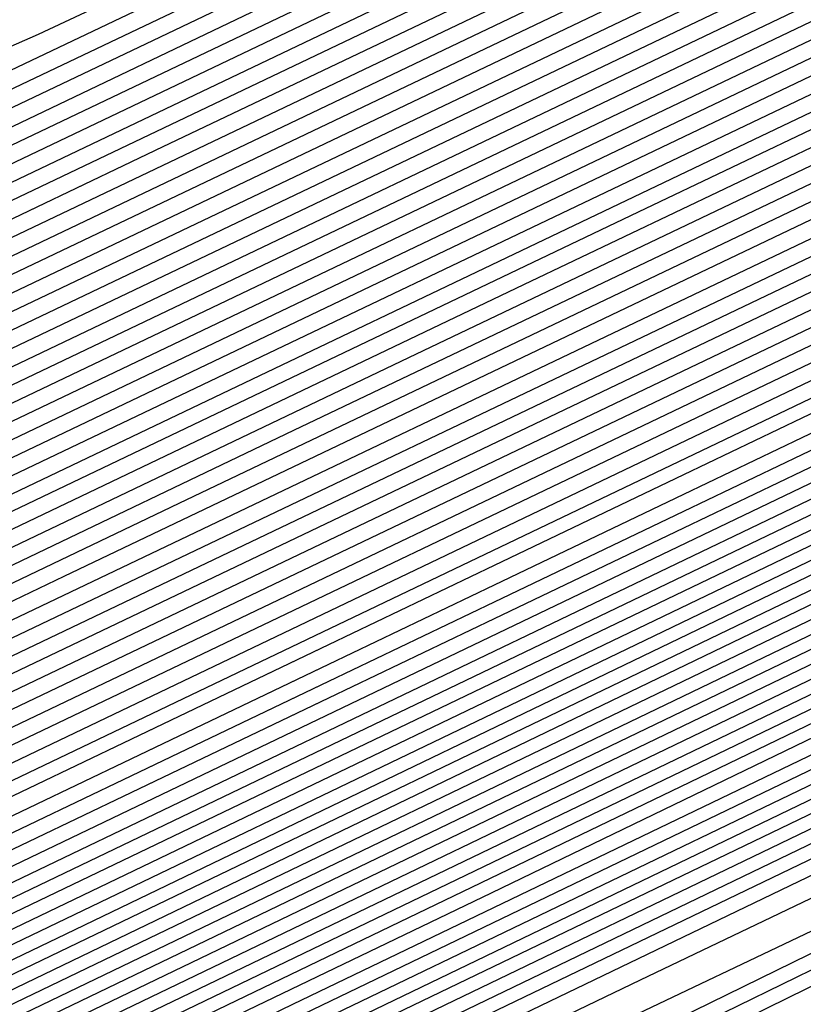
# Model space of a CAD drawing. Extents: x 3249832 to 3255657, y 13789405 to 13793316.
# Tile 334 of 656: x 3254710.202 to 3254711.021, y 13790585.898 to 13790586.928. Entities that reach past the tile are written whole.
import ezdxf

# ---------------------------------------------------------------- set-up
doc = ezdxf.new("R2010")
doc.units = 0
doc.header["$LTSCALE"] = 100
doc.header["$MEASUREMENT"] = 0
for name, color, linetype in [('GRATIO_CON', 10, 'CONTINUOUS'), ('GRATIO_ICON', 7, 'CONTINUOUS'), ('TARGETS_EAST', 7, 'CONTINUOUS')]:
    doc.layers.add(name, color=color, linetype=linetype)

# ---------------------------------------------------------------- blocks, each defined once
blk = doc.blocks.new('Gratio_032316_contours')
at = {"layer": 'GRATIO_CON', "color": 1, "linetype": 'Continuous', "flags": 128}
for points in [[(3254691.3894, 13790576.4969), (3254698.4029, 13790579.8606), (3254702.3349, 13790581.7322), (3254704.2518, 13790582.6337), (3254705.7818, 13790583.3603), (3254708.1433, 13790584.5061), (3254710.9167, 13790585.8617), (3254713.2724, 13790587.0166), (3254714.5887, 13790587.6627), (3254715.0738, 13790587.9014), (3254715.1436, 13790587.9366), (3254715.1446, 13790587.938), (3254715.1458, 13790587.9395), (3254715.1469, 13790587.941), (3254715.4628, 13790588.1013), (3254717.6703, 13790589.2159), (3254723.6614, 13790592.2395), (3254734.4339, 13790597.6758), (3254747.4094, 13790604.2245), (3254759.1152, 13790610.1344), (3254766.8692, 13790614.0544), (3254771.1515, 13790616.2343)], [(3254684.0695, 13790572.9958), (3254693.2324, 13790577.4007), (3254700.4401, 13790580.8601), (3254704.4638, 13790582.78), (3254706.3233, 13790583.658), (3254707.6001, 13790584.2647), (3254709.5014, 13790585.1872), (3254711.7343, 13790586.2788), (3254713.6314, 13790587.2092), (3254714.6921, 13790587.7304), (3254715.0837, 13790587.9238), (3254715.1405, 13790587.9531), (3254715.4499, 13790588.1105), (3254717.6114, 13790589.2021), (3254723.4777, 13790592.1629), (3254734.0285, 13790597.4873), (3254746.7515, 13790603.9086), (3254758.2615, 13790609.7198), (3254765.9399, 13790613.6018), (3254770.2339, 13790615.7876), (3254772.3576, 13790616.8983)], [(3254685.6645, 13790573.7793), (3254695.0754, 13790578.3044), (3254702.4773, 13790581.8597), (3254706.5928, 13790583.8279), (3254708.3947, 13790584.6823), (3254709.4185, 13790585.1691), (3254710.8594, 13790585.8683), (3254712.5517, 13790586.6956), (3254713.9896, 13790587.4009), (3254714.7937, 13790587.7962), (3254715.0908, 13790587.9432), (3254715.1341, 13790587.9658), (3254715.4369, 13790588.1198), (3254717.5524, 13790589.1883), (3254723.294, 13790592.0862), (3254733.6231, 13790597.2988), (3254746.0936, 13790603.5927), (3254757.4078, 13790609.3052), (3254765.0105, 13790613.1491), (3254769.3164, 13790615.3409), (3254771.4825, 13790616.4728)], [(3254687.2595, 13790574.5629), (3254696.9184, 13790579.2082), (3254704.5144, 13790582.8593), (3254708.7217, 13790584.8757), (3254710.4661, 13790585.7067), (3254711.2369, 13790586.0736), (3254712.2174, 13790586.5494), (3254713.3691, 13790587.1124), (3254714.3478, 13790587.5926), (3254714.8953, 13790587.862), (3254715.0978, 13790587.9625), (3254715.1276, 13790587.9785), (3254715.4239, 13790588.1292), (3254717.4935, 13790589.1745), (3254723.1104, 13790592.0095), (3254733.2176, 13790597.1102), (3254745.4357, 13790603.2768), (3254756.5541, 13790608.8906), (3254764.0812, 13790612.6965), (3254768.3988, 13790614.8943), (3254770.6075, 13790616.0472), (3254771.7108, 13790616.6657)], [(3254690.4495, 13790576.13), (3254700.6044, 13790581.0157), (3254708.5888, 13790584.8585), (3254712.9795, 13790586.9715), (3254714.609, 13790587.7553), (3254714.8736, 13790587.8824), (3254714.9335, 13790587.9115), (3254715.004, 13790587.9462), (3254715.0642, 13790587.9761), (3254715.0986, 13790587.9937), (3254715.112, 13790588.0013), (3254715.1148, 13790588.0038), (3254715.3979, 13790588.1479), (3254717.3756, 13790589.147), (3254722.743, 13790591.8562), (3254732.4068, 13790596.7332), (3254744.1198, 13790602.645), (3254754.8468, 13790608.0614), (3254762.2225, 13790611.7913), (3254766.5637, 13790614.0009), (3254768.8573, 13790615.1961), (3254770.0169, 13790615.8415), (3254770.6619, 13790616.237), (3254771.3382, 13790616.6417)], [(3254691.3246, 13790576.5671), (3254701.2561, 13790581.3455), (3254709.0349, 13790585.09), (3254713.3077, 13790587.1475), (3254714.8826, 13790587.9066), (3254715.1084, 13790588.0164), (3254715.3849, 13790588.1572), (3254717.3167, 13790589.1332), (3254722.5594, 13790591.7795), (3254732.0013, 13790596.5446), (3254743.4619, 13790602.3291), (3254753.9931, 13790607.6468), (3254761.2932, 13790611.3386), (3254765.6461, 13790613.5543), (3254767.9823, 13790614.7706), (3254769.17, 13790615.4294), (3254769.8305, 13790615.8319), (3254770.5233, 13790616.2441), (3254771.6468, 13790616.8582)], [(3254692.0922, 13790576.9523), (3254701.7295, 13790581.5891), (3254709.2424, 13790585.2057), (3254713.3647, 13790587.1907), (3254714.8842, 13790587.9231), (3254715.102, 13790588.0291), (3254715.3719, 13790588.1666), (3254717.2577, 13790589.1194), (3254722.3757, 13790591.7029), (3254731.5959, 13790596.3561), (3254742.804, 13790602.0133), (3254753.1394, 13790607.2322), (3254760.3638, 13790610.886), (3254764.7286, 13790613.1076), (3254767.1072, 13790614.345), (3254768.3231, 13790615.0173), (3254768.9992, 13790615.4268), (3254769.7083, 13790615.8466), (3254770.8588, 13790616.474), (3254772.2008, 13790617.2017)], [(3254683.086, 13790572.6396), (3254692.8597, 13790577.3375), (3254702.2029, 13790581.8327), (3254709.4499, 13790585.3213), (3254713.4218, 13790587.234), (3254714.8858, 13790587.9396), (3254715.0956, 13790588.0417), (3254715.359, 13790588.1759), (3254717.1988, 13790589.1056), (3254722.192, 13790591.6262), (3254731.1905, 13790596.1676), (3254742.1461, 13790601.6974), (3254752.2857, 13790606.8176), (3254759.4345, 13790610.4334), (3254763.811, 13790612.6609), (3254766.2321, 13790613.9195), (3254767.4761, 13790614.6052), (3254768.1678, 13790615.0216), (3254768.8934, 13790615.4491), (3254770.0708, 13790616.0899), (3254771.4446, 13790616.8335)], [(3254685.0376, 13790573.6106), (3254694.3948, 13790578.1075), (3254703.1496, 13790582.3192), (3254709.8648, 13790585.5517), (3254713.5359, 13790587.3196), (3254714.8889, 13790587.9721), (3254715.0828, 13790588.0668), (3254715.333, 13790588.1946), (3254717.0809, 13790589.0781), (3254721.8247, 13790591.4729), (3254730.3796, 13790595.7905), (3254740.8302, 13790601.0656), (3254750.5783, 13790605.9885), (3254757.5758, 13790609.5281), (3254761.9759, 13790611.7676), (3254764.482, 13790613.0684), (3254765.7823, 13790613.781), (3254766.5051, 13790614.2114), (3254767.2635, 13790614.6541), (3254768.4947, 13790615.3216), (3254769.9322, 13790616.0971), (3254771.1334, 13790616.7816)], [(3254686.0134, 13790574.0961), (3254695.1623, 13790578.4926), (3254703.623, 13790582.5627), (3254710.0723, 13790585.6672), (3254713.5929, 13790587.3627), (3254714.8905, 13790587.9885), (3254715.0765, 13790588.0794), (3254715.32, 13790588.2039), (3254717.022, 13790589.0643), (3254721.641, 13790591.3962), (3254729.9742, 13790595.602), (3254740.1723, 13790600.7497), (3254749.7246, 13790605.5739), (3254756.6465, 13790609.0755), (3254761.0584, 13790611.3209), (3254763.6069, 13790612.6429), (3254764.9354, 13790613.3689), (3254765.6738, 13790613.8062), (3254766.4486, 13790614.2565), (3254767.7067, 13790614.9375), (3254769.176, 13790615.729), (3254770.4045, 13790616.4267), (3254771.0551, 13790616.8757), (3254771.2495, 13790617.1191)], [(3254686.9892, 13790574.5817), (3254695.9299, 13790578.8778), (3254704.0964, 13790582.8062), (3254710.2798, 13790585.7827), (3254713.65, 13790587.4058), (3254714.8921, 13790588.0049), (3254715.0701, 13790588.092), (3254715.307, 13790588.2133), (3254716.963, 13790589.0505), (3254721.4573, 13790591.3195), (3254729.5688, 13790595.4135), (3254739.5144, 13790600.4338), (3254748.8709, 13790605.1593)], [(3254687.965, 13790575.0672), (3254696.6974, 13790579.2629), (3254704.5698, 13790583.0496), (3254710.4873, 13790585.8981), (3254713.707, 13790587.4489), (3254714.8937, 13790588.0213), (3254715.0637, 13790588.1046), (3254715.2941, 13790588.2226), (3254716.9041, 13790589.0367), (3254721.2737, 13790591.2429), (3254729.1633, 13790595.2249), (3254738.8565, 13790600.1179), (3254748.0172, 13790604.7447)], [(3254689.9166, 13790576.0383), (3254698.2325, 13790580.0332), (3254705.5166, 13790583.5369), (3254710.9023, 13790586.1303), (3254714.0382, 13790587.647), (3254716.632, 13790588.9334), (3254720.906, 13790591.0888), (3254728.3524, 13790594.8476), (3254737.5406, 13790599.4861), (3254746.3098, 13790603.9155)], [(3254690.8924, 13790576.5238), (3254699.0001, 13790580.4183), (3254705.9899, 13790583.7804), (3254711.1098, 13790586.2458), (3254714.0887, 13790587.6869), (3254716.581, 13790588.9235), (3254720.7224, 13790591.0121), (3254727.947, 13790594.6591), (3254736.8827, 13790599.1702), (3254745.4561, 13790603.5009)], [(3254691.8683, 13790577.0094), (3254699.7676, 13790580.8035), (3254706.4633, 13790584.0239), (3254711.3173, 13790586.3613), (3254714.1392, 13790587.7268), (3254716.5301, 13790588.9136), (3254720.5388, 13790590.9355), (3254727.5416, 13790594.4706), (3254736.2248, 13790598.8543), (3254744.6024, 13790603.0863), (3254751.0704, 13790606.3597)], [(3254684.5147, 13790573.5023), (3254692.8441, 13790577.4949), (3254700.5352, 13790581.1886), (3254706.9367, 13790584.2674), (3254711.5248, 13790586.4768), (3254714.1897, 13790587.7666), (3254716.4792, 13790588.9036), (3254720.3552, 13790590.8588), (3254727.1361, 13790594.2821), (3254735.5669, 13790598.5384), (3254743.7487, 13790602.6718), (3254750.1411, 13790605.9071)], [(3254686.5494, 13790574.5139), (3254694.7957, 13790578.466), (3254702.0703, 13790581.9589), (3254707.8835, 13790584.7544), (3254711.9397, 13790586.7079), (3254714.2907, 13790587.8464), (3254716.3774, 13790588.8837), (3254719.9879, 13790590.7055), (3254726.3253, 13790593.905), (3254734.251, 13790597.9066), (3254742.0413, 13790601.8426), (3254748.2824, 13790605.0018)], [(3254687.5668, 13790575.0197), (3254695.7715, 13790578.9516), (3254702.8378, 13790582.344), (3254708.3569, 13790584.9979), (3254712.1472, 13790586.8234), (3254714.3412, 13790587.8862), (3254716.3265, 13790588.8738), (3254719.8043, 13790590.6289), (3254725.9199, 13790593.7165), (3254733.5931, 13790597.5908), (3254741.1877, 13790601.428), (3254747.3531, 13790604.5492)], [(3254688.5842, 13790575.5255), (3254696.7473, 13790579.4371), (3254703.6054, 13790582.7292), (3254708.8303, 13790585.2414), (3254712.3547, 13790586.9389), (3254714.3917, 13790587.9261), (3254716.2755, 13790588.8639), (3254719.6207, 13790590.5522), (3254725.5145, 13790593.528), (3254732.9352, 13790597.2749), (3254740.334, 13790601.0134), (3254746.4237, 13790604.0966)], [(3254689.6015, 13790576.0313), (3254697.7231, 13790579.9226), (3254704.3729, 13790583.1143), (3254709.3036, 13790585.4849), (3254712.5622, 13790587.0544), (3254714.4422, 13790587.966), (3254716.2246, 13790588.8539), (3254719.4371, 13790590.4756), (3254725.1091, 13790593.3394), (3254732.2773, 13790596.959), (3254739.4803, 13790600.5988), (3254745.4944, 13790603.644)], [(3254691.6363, 13790577.0429), (3254699.6748, 13790580.8937), (3254705.908, 13790583.8846), (3254710.2504, 13790585.9718), (3254712.9771, 13790587.2855), (3254714.5432, 13790588.0457), (3254716.1228, 13790588.834), (3254719.0698, 13790590.3223), (3254724.2982, 13790592.9624), (3254730.9614, 13790596.3272), (3254737.7729, 13790599.7696), (3254743.6357, 13790602.7387), (3254748.2126, 13790605.0675)], [(3254692.6536, 13790577.5487), (3254700.6506, 13790581.3793), (3254706.6756, 13790584.2697), (3254710.7238, 13790586.2153), (3254713.1846, 13790587.401), (3254714.5937, 13790588.0856), (3254716.0719, 13790588.8241), (3254718.8862, 13790590.2456), (3254723.8928, 13790592.7739), (3254730.3035, 13790596.0113), (3254736.9192, 13790599.355), (3254742.7064, 13790602.2861), (3254747.295, 13790604.6208)], [(3254685.2107, 13790574.0117), (3254693.671, 13790578.0546), (3254701.6264, 13790581.8648), (3254707.4431, 13790584.6548), (3254711.1972, 13790586.4588), (3254713.3921, 13790587.5165), (3254714.6442, 13790588.1255), (3254716.0209, 13790588.8142), (3254718.7026, 13790590.169), (3254723.4874, 13790592.5853), (3254729.6456, 13790595.6954), (3254736.0655, 13790598.9404), (3254741.777, 13790601.8334), (3254746.3775, 13790604.1742)], [(3254686.1555, 13790574.4828), (3254694.6884, 13790578.5604), (3254702.6022, 13790582.3504), (3254708.2106, 13790585.04), (3254711.6706, 13790586.7023), (3254713.5996, 13790587.6321), (3254714.6947, 13790588.1653), (3254715.97, 13790588.8042), (3254718.519, 13790590.0923), (3254723.082, 13790592.3968), (3254728.9877, 13790595.3795), (3254735.2118, 13790598.5259), (3254740.8477, 13790601.3808), (3254745.4599, 13790603.7275)], [(3254688.0451, 13790575.4249), (3254696.7231, 13790579.572), (3254704.5538, 13790583.3214), (3254709.7457, 13790585.8102), (3254712.6173, 13790587.189), (3254714.0145, 13790587.8622), (3254714.6772, 13790588.1834), (3254714.921, 13790588.3035), (3254714.9555, 13790588.3228), (3254715.0737, 13790588.3847), (3254715.9023, 13790588.8045), (3254718.1514, 13790589.9405), (3254722.271, 13790592.0202), (3254727.6719, 13790594.7478), (3254733.5044, 13790597.6967), (3254738.989, 13790600.4756), (3254743.6248, 13790602.8341), (3254746.9805, 13790604.5574)], [(3254688.9898, 13790575.8959), (3254697.7405, 13790580.0778), (3254705.5297, 13790583.8072), (3254710.5133, 13790586.1957), (3254713.0907, 13790587.4331), (3254714.222, 13790587.9784), (3254714.7343, 13790588.2272), (3254714.9226, 13790588.3206), (3254714.9492, 13790588.336), (3254715.0608, 13790588.3945), (3254715.8434, 13790588.791), (3254717.9677, 13790589.864), (3254721.8656, 13790591.8317), (3254727.0139, 13790594.4319), (3254732.6507, 13790597.2821), (3254738.0597, 13790600.0229), (3254742.7072, 13790602.3875), (3254746.1055, 13790604.1319)], [(3254689.9346, 13790576.367), (3254698.7579, 13790580.5836), (3254706.5055, 13790584.2927), (3254711.2809, 13790586.5807), (3254713.5641, 13790587.6764), (3254714.4295, 13790588.0938), (3254714.7913, 13790588.2703), (3254714.9242, 13790588.3372), (3254714.9428, 13790588.3489), (3254715.0479, 13790588.4041), (3254715.7845, 13790588.7774), (3254717.7841, 13790589.7874), (3254721.4602, 13790591.6432), (3254726.356, 13790594.116), (3254731.797, 13790596.8675), (3254737.1303, 13790599.5703), (3254741.7897, 13790601.9408), (3254745.2304, 13790603.7063)], [(3254690.8794, 13790576.838), (3254699.7752, 13790581.0894), (3254707.4813, 13790584.7781), (3254712.0484, 13790586.9658), (3254714.0375, 13790587.9198), (3254714.637, 13790588.2092), (3254714.8484, 13790588.3135), (3254714.9258, 13790588.3538), (3254714.9365, 13790588.3618), (3254715.0349, 13790588.4138), (3254715.7256, 13790588.7638), (3254717.6004, 13790589.7108), (3254721.0548, 13790591.4547), (3254725.6981, 13790593.8001), (3254730.9433, 13790596.4529), (3254736.201, 13790599.1177), (3254740.8721, 13790601.4941), (3254744.3553, 13790603.2808), (3254746.3031, 13790604.3029)], [(3254692.4887, 13790577.6457), (3254701.3754, 13790581.893), (3254708.9279, 13790585.5089), (3254713.1479, 13790587.5316), (3254714.7022, 13790588.2788), (3254714.9237, 13790588.3879), (3254715.009, 13790588.4331), (3254715.6077, 13790588.7367), (3254717.2331, 13790589.5577), (3254720.2439, 13790591.0777), (3254724.3823, 13790593.1684), (3254729.2359, 13790595.6237), (3254734.3423, 13790598.2124), (3254739.037, 13790600.6008), (3254742.6052, 13790602.4297), (3254744.6092, 13790603.4787), (3254745.7211, 13790604.0829)], [(3254685.5623, 13790574.3682), (3254692.9579, 13790577.8894), (3254701.6558, 13790582.0461), (3254709.0481, 13790585.5838), (3254713.1792, 13790587.561), (3254714.7014, 13790588.2896), (3254714.9188, 13790588.3948), (3254714.9975, 13790588.4372), (3254715.5498, 13790588.7195), (3254717.0499, 13790589.4795), (3254719.8386, 13790590.8887), (3254723.7244, 13790592.8524), (3254728.3822, 13790595.2091), (3254733.413, 13790597.7598), (3254738.1195, 13790600.1541), (3254741.7301, 13790602.0041), (3254743.7623, 13790603.0666), (3254744.8898, 13790603.6778)], [(3254686.1924, 13790574.6882), (3254693.4274, 13790578.1329), (3254701.9363, 13790582.1993), (3254709.1682, 13790585.6599), (3254713.2098, 13790587.5938), (3254714.6992, 13790588.3063), (3254714.9121, 13790588.4088), (3254714.9844, 13790588.4475), (3254715.4908, 13790588.7062), (3254716.8662, 13790589.403), (3254719.4332, 13790590.7003), (3254723.0664, 13790592.5365), (3254727.5286, 13790594.7946), (3254732.4837, 13790597.3072), (3254737.2019, 13790599.7074), (3254740.855, 13790601.5786), (3254742.9154, 13790602.6545), (3254744.0584, 13790603.2727), (3254745.2603, 13790603.921)], [(3254686.8224, 13790575.0082), (3254693.8968, 13790578.3764), (3254702.2169, 13790582.3524), (3254709.2883, 13790585.736), (3254713.2404, 13790587.6267), (3254714.6969, 13790588.3229), (3254714.9054, 13790588.4228), (3254714.9712, 13790588.4578), (3254715.4318, 13790588.693), (3254716.6825, 13790589.3266), (3254719.0277, 13790590.5118), (3254722.4085, 13790592.2206), (3254726.6749, 13790594.38), (3254731.5543, 13790596.8545), (3254736.2844, 13790599.2608), (3254739.9799, 13790601.153), (3254742.0685, 13790602.2424), (3254743.2271, 13790602.8675), (3254744.4453, 13790603.5235), (3254746.4302, 13790604.5655)], [(3254688.0825, 13790575.6481), (3254694.8356, 13790578.8633), (3254702.778, 13790582.6587), (3254709.5285, 13790585.8883), (3254713.3016, 13790587.6925), (3254714.6925, 13790588.3563), (3254714.8919, 13790588.4508), (3254714.9449, 13790588.4784), (3254715.3138, 13790588.6665), (3254716.3151, 13790589.1737), (3254718.2169, 13790590.1349), (3254721.0927, 13790591.5889), (3254724.9675, 13790593.5508), (3254729.6956, 13790595.9493), (3254734.4493, 13790598.3674), (3254738.2298, 13790600.3019), (3254740.3746, 13790601.4183), (3254741.5643, 13790602.0572), (3254742.8154, 13790602.7285), (3254744.8542, 13790603.7972)], [(3254688.7126, 13790575.9681), (3254695.3051, 13790579.1068), (3254703.0585, 13790582.8118), (3254709.6486, 13790585.9644), (3254713.3321, 13790587.7254), (3254714.6902, 13790588.373), (3254714.8852, 13790588.4648), (3254714.9318, 13790588.4887), (3254715.2548, 13790588.6532), (3254716.1314, 13790589.0973), (3254717.8114, 13790589.9464), (3254720.4348, 13790591.273), (3254724.1138, 13790593.1362), (3254728.7663, 13790595.4966), (3254733.5317, 13790597.9207), (3254737.3547, 13790599.8764), (3254739.5277, 13790601.0062), (3254740.733, 13790601.6521), (3254742.0005, 13790602.331), (3254744.0662, 13790603.4131), (3254746.4898, 13790604.6831)], [(3254689.3426, 13790576.2881), (3254695.7745, 13790579.3503), (3254703.3391, 13790582.965), (3254709.7687, 13790586.0406), (3254713.3627, 13790587.7583), (3254714.688, 13790588.3896), (3254714.8784, 13790588.4788), (3254714.9186, 13790588.4989), (3254715.1958, 13790588.64), (3254715.9477, 13790589.0209), (3254717.406, 13790589.758), (3254719.7768, 13790590.9571), (3254723.2601, 13790592.7216), (3254727.837, 13790595.044), (3254732.6141, 13790597.4741), (3254736.4797, 13790599.4508), (3254738.6808, 13790600.5941), (3254739.9016, 13790601.247), (3254741.1856, 13790601.9335), (3254743.2781, 13790603.029), (3254745.7336, 13790604.3149)], [(3254689.9727, 13790576.6081), (3254696.2439, 13790579.5938), (3254703.6196, 13790583.1181), (3254709.8888, 13790586.1167), (3254713.3933, 13790587.7912), (3254714.6858, 13790588.4063), (3254714.8717, 13790588.4927), (3254714.9055, 13790588.5092), (3254715.1367, 13790588.6267), (3254715.764, 13790588.9444), (3254717.0006, 13790589.5695), (3254719.1189, 13790590.6412), (3254722.4064, 13790592.307), (3254726.9076, 13790594.5914), (3254731.6966, 13790597.0274), (3254735.6046, 13790599.0253), (3254737.8339, 13790600.182), (3254739.0703, 13790600.8418), (3254740.3706, 13790601.5359), (3254742.4901, 13790602.6448), (3254744.9774, 13790603.9467)], [(3254691.2328, 13790577.248), (3254697.1828, 13790580.0808), (3254704.1807, 13790583.4244), (3254710.129, 13790586.269), (3254713.4545, 13790587.8569), (3254714.6813, 13790588.4397), (3254714.8582, 13790588.5207), (3254714.8792, 13790588.5298), (3254715.0187, 13790588.6002), (3254715.3966, 13790588.7916), (3254716.1897, 13790589.1926), (3254717.8031, 13790590.0095), (3254720.699, 13790591.4778), (3254725.0489, 13790593.6861), (3254729.8615, 13790596.1341), (3254733.8544, 13790598.1742), (3254736.14, 13790599.3578), (3254737.4076, 13790600.0316), (3254738.7408, 13790600.7409), (3254740.9141, 13790601.8765), (3254743.4649, 13790603.2103), (3254745.6215, 13790604.3595)], [(3254691.8629, 13790577.568), (3254697.6522, 13790580.3243), (3254704.4611, 13790583.5777), (3254710.2485, 13790586.3458), (3254713.4835, 13790587.8913), (3254714.6768, 13790588.4585), (3254714.8489, 13790588.537), (3254714.8506, 13790588.5348), (3254714.8518, 13790588.5334), (3254714.8527, 13790588.5327), (3254714.8664, 13790588.5395), (3254714.9598, 13790588.5869), (3254715.2129, 13790588.7152), (3254715.7842, 13790589.0041), (3254717.1452, 13790589.6936), (3254719.8453, 13790591.0632), (3254724.1196, 13790593.2335), (3254728.9439, 13790595.6874)], [(3254692.4929, 13790577.888), (3254698.1216, 13790580.5678), (3254704.7416, 13790583.7309), (3254710.3685, 13790586.422), (3254713.514, 13790587.9243), (3254714.6743, 13790588.4754), (3254714.8419, 13790588.5514), (3254714.8437, 13790588.549), (3254714.8451, 13790588.5474), (3254714.846, 13790588.5466), (3254714.8533, 13790588.5497), (3254714.9007, 13790588.5737), (3254715.0292, 13790588.6387), (3254715.3788, 13790588.8157), (3254716.4872, 13790589.3777), (3254718.9916, 13790590.6487), (3254723.1903, 13790592.7809), (3254728.0264, 13790595.2407)], [(3254690.0632, 13790576.7709), (3254693.123, 13790578.2079), (3254698.591, 13790580.8113), (3254705.0221, 13790583.884), (3254710.4885, 13790586.4982), (3254713.5444, 13790587.9574), (3254714.6719, 13790588.4924), (3254714.8349, 13790588.5658), (3254714.9582, 13790588.6248), (3254715.8092, 13790589.0544), (3254718.1159, 13790590.2241), (3254722.2424, 13790592.3192), (3254727.097, 13790594.7881), (3254731.2239, 13790596.8948), (3254733.5977, 13790598.1207), (3254734.9133, 13790598.8161), (3254736.296, 13790599.5483), (3254738.55, 13790600.7241), (3254741.1963, 13790602.1057), (3254743.4348, 13790603.2948), (3254744.6662, 13790603.9913), (3254745.0955, 13790604.2901)], [(3254691.5031, 13790577.4953), (3254694.3831, 13790578.8479), (3254699.5299, 13790581.2982), (3254705.5832, 13790584.1904), (3254710.7286, 13790586.6506), (3254713.6053, 13790588.0234), (3254714.6669, 13790588.5263), (3254714.8207, 13790588.5949), (3254714.8226, 13790588.5922), (3254714.824, 13790588.5906), (3254714.8248, 13790588.5899), (3254714.9363, 13790588.6462), (3254715.7142, 13790589.0415), (3254717.8254, 13790590.114), (3254721.6036, 13790592.0332), (3254726.0488, 13790594.2943), (3254729.8279, 13790596.2235)], [(3254692.223, 13790577.8575), (3254695.0131, 13790579.1679), (3254699.9993, 13790581.5417), (3254705.8637, 13790584.3435), (3254710.8487, 13790586.7268), (3254713.6358, 13790588.0564), (3254714.6644, 13790588.5433), (3254714.8135, 13790588.6094), (3254714.8155, 13790588.6067), (3254714.8167, 13790588.6052), (3254714.8175, 13790588.6047), (3254714.9237, 13790588.6587), (3254715.6658, 13790589.036), (3254717.6798, 13790590.0593), (3254721.2841, 13790591.8904), (3254725.5247, 13790594.0474), (3254729.1299, 13790595.8879)], [(3254691.9397, 13790577.7794), (3254692.9429, 13790578.2197), (3254695.6432, 13790579.4879), (3254700.4687, 13790581.7852), (3254706.1444, 13790584.4965), (3254710.9692, 13790586.8024), (3254713.6674, 13790588.0883), (3254714.6638, 13790588.5586), (3254714.8084, 13790588.6225), (3254714.9107, 13790588.672), (3254715.6173, 13790589.0306), (3254717.5342, 13790590.0047), (3254720.9645, 13790591.7475), (3254725.0006, 13790593.8006), (3254728.4319, 13790595.5522)], [(3254692.538, 13790578.1391), (3254692.693, 13790578.1563), (3254693.6629, 13790578.5819), (3254696.2732, 13790579.8078), (3254700.9381, 13790582.0287), (3254706.4249, 13790584.6497), (3254711.0892, 13790586.8787), (3254713.6977, 13790588.1215), (3254714.661, 13790588.5758), (3254714.801, 13790588.6374), (3254714.8981, 13790588.6844), (3254715.5689, 13790589.0251), (3254717.3886, 13790589.95), (3254720.645, 13790591.6047), (3254724.4765, 13790593.5537), (3254727.7338, 13790595.2166)], [(3254692.4376, 13790578.3629), (3254693.5455, 13790578.8053), (3254693.973, 13790578.9262), (3254694.0553, 13790578.894), (3254694.1997, 13790578.91), (3254695.1028, 13790579.3063), (3254697.5333, 13790580.4478), (3254701.877, 13790582.5157), (3254706.986, 13790584.9561), (3254711.3292, 13790587.0312), (3254713.7583, 13790588.1878), (3254714.6556, 13790588.6103), (3254714.7861, 13790588.6673), (3254714.873, 13790588.7094), (3254715.4721, 13790589.0141), (3254717.0973, 13790589.8407), (3254720.006, 13790591.3189), (3254723.4283, 13790593.06), (3254726.3378, 13790594.5453), (3254728.0364, 13790595.4225)], [(3254691.1475, 13790577.8377), (3254693.1821, 13790578.7265), (3254694.3011, 13790579.1761), (3254694.732, 13790579.3012), (3254694.814, 13790579.2715), (3254694.9531, 13790579.2868), (3254695.8227, 13790579.6685), (3254698.1634, 13790580.7678), (3254702.3464, 13790582.7592), (3254707.2665, 13790585.1092), (3254711.4492, 13790587.1075), (3254713.7886, 13790588.221), (3254714.6529, 13790588.6275), (3254714.7787, 13790588.6822), (3254714.8604, 13790588.7218), (3254715.4237, 13790589.0086), (3254716.9517, 13790589.786), (3254719.6864, 13790591.1761), (3254722.9042, 13790592.8131), (3254725.6398, 13790594.2097), (3254727.242, 13790595.0371)], [(3254691.8705, 13790578.1904), (3254693.9267, 13790579.0902), (3254695.0567, 13790579.5469), (3254695.491, 13790579.6762), (3254695.5727, 13790579.6489), (3254695.7064, 13790579.6637), (3254696.5427, 13790580.0307), (3254698.7935, 13790581.0877), (3254702.8158, 13790583.0027), (3254707.547, 13790585.2624), (3254711.5691, 13790587.1837), (3254713.8189, 13790588.2542), (3254714.6502, 13790588.6447), (3254714.7713, 13790588.6972), (3254714.8479, 13790588.7343), (3254715.3752, 13790589.003), (3254716.8061, 13790589.7314), (3254719.3669, 13790591.0332), (3254722.3801, 13790592.5662), (3254724.9418, 13790593.874), (3254726.4475, 13790594.6516), (3254727.4901, 13790595.1998)], [(3254692.5936, 13790578.5431), (3254694.6713, 13790579.4538), (3254695.8124, 13790579.9177), (3254696.25, 13790580.0512), (3254696.3314, 13790580.0263), (3254696.4597, 13790580.0405), (3254697.2626, 13790580.3929), (3254699.4235, 13790581.4077), (3254703.2852, 13790583.2462), (3254707.8275, 13790585.4156), (3254711.6891, 13790587.26), (3254713.8492, 13790588.2873), (3254714.6475, 13790588.662), (3254714.7639, 13790588.7121), (3254714.8353, 13790588.7468), (3254715.3268, 13790588.9975), (3254716.6604, 13790589.6767), (3254719.0474, 13790590.8904), (3254721.856, 13790592.3194), (3254724.2438, 13790593.5384), (3254725.6531, 13790594.2662), (3254726.6653, 13790594.798), (3254728.1466, 13790595.5731)], [(3254700.6836, 13790582.0477), (3254704.2241, 13790583.7332), (3254708.3885, 13790585.7219), (3254711.9291, 13790587.4125), (3254713.9098, 13790588.3537), (3254714.642, 13790588.6964), (3254714.749, 13790588.742), (3254714.8102, 13790588.7717), (3254715.23, 13790588.9865), (3254716.3692, 13790589.5674), (3254718.4083, 13790590.6046), (3254720.8078, 13790591.8256), (3254722.8477, 13790592.8671), (3254724.0641, 13790593.4953), (3254725.0157, 13790593.9944), (3254726.5167, 13790594.7781), (3254729.0938, 13790596.1143)], [(3254701.3137, 13790582.3677), (3254704.6935, 13790583.9767), (3254708.669, 13790585.8752), (3254712.049, 13790587.489), (3254713.94, 13790588.3874), (3254714.6391, 13790588.7144), (3254714.7414, 13790588.7579), (3254714.7974, 13790588.785), (3254715.1815, 13790588.9815), (3254716.2235, 13790589.513), (3254718.0888, 13790590.4619), (3254720.2837, 13790591.5788), (3254722.1497, 13790592.5315), (3254723.2697, 13790593.1098), (3254724.1909, 13790593.5926), (3254725.7018, 13790594.3806), (3254728.3058, 13790595.7302)], [(3254701.9437, 13790582.6876), (3254705.1629, 13790584.2202), (3254708.9495, 13790586.0285), (3254712.1689, 13790587.5656), (3254713.9701, 13790588.4213), (3254714.6361, 13790588.7328), (3254714.7336, 13790588.7741), (3254714.7846, 13790588.7985), (3254715.1329, 13790588.9767), (3254716.0778, 13790589.4587), (3254717.7692, 13790590.3191), (3254719.7596, 13790591.3319), (3254721.4517, 13790592.1958), (3254722.4752, 13790592.7244), (3254723.3661, 13790593.1908), (3254724.8869, 13790593.9831), (3254727.5178, 13790595.346)], [(3254702.5738, 13790583.0076), (3254705.6323, 13790584.4637), (3254709.2299, 13790586.1817), (3254712.2886, 13790587.6421), (3254713.9998, 13790588.455), (3254714.6326, 13790588.7506), (3254714.7255, 13790588.7888), (3254714.7273, 13790588.7861), (3254714.7281, 13790588.7855), (3254714.7281, 13790588.7864), (3254714.7724, 13790588.8109), (3254715.0843, 13790588.9718), (3254715.9321, 13790589.4043), (3254717.4497, 13790590.1763), (3254719.2354, 13790591.0851), (3254720.7537, 13790591.8602), (3254721.6807, 13790592.3389), (3254722.5413, 13790592.7889), (3254724.0719, 13790593.5856), (3254726.7297, 13790594.9619), (3254729.8532, 13790596.5828)], [(3254703.8339, 13790583.6476), (3254706.5712, 13790584.9507), (3254709.7909, 13790586.4883), (3254712.5282, 13790587.7952), (3254714.0597, 13790588.5228), (3254714.626, 13790588.7873), (3254714.7093, 13790588.8215), (3254714.7111, 13790588.8191), (3254714.7121, 13790588.8186), (3254714.7123, 13790588.8193), (3254714.7466, 13790588.8382), (3254714.9871, 13790588.9622), (3254715.6406, 13790589.2957), (3254716.8106, 13790589.8908), (3254718.1872, 13790590.5913), (3254719.3576, 13790591.1889), (3254720.0918, 13790591.568), (3254720.8917, 13790591.9853), (3254722.442, 13790592.7905), (3254725.1537, 13790594.1936), (3254728.3408, 13790595.8464)], [(3254703.0221, 13790583.2904), (3254704.4639, 13790583.9676), (3254707.0406, 13790585.1942), (3254710.0713, 13790586.6415), (3254712.6481, 13790587.8718), (3254714.0896, 13790588.5567), (3254714.6228, 13790588.8057), (3254714.7012, 13790588.8378), (3254714.703, 13790588.8356), (3254714.7041, 13790588.8351), (3254714.7044, 13790588.8357), (3254714.7337, 13790588.8518), (3254714.9385, 13790588.9574), (3254715.4949, 13790589.2413), (3254716.491, 13790589.748), (3254717.6631, 13790590.3445), (3254718.6596, 13790590.8532), (3254719.2974, 13790591.1825), (3254720.0669, 13790591.5835), (3254721.6271, 13790592.393), (3254724.3657, 13790593.8095), (3254727.5846, 13790595.4782)], [(3254703.7421, 13790583.6526), (3254705.094, 13790584.2875), (3254707.51, 13790585.4377), (3254710.3518, 13790586.7948), (3254712.7679, 13790587.9484), (3254714.1196, 13790588.5905), (3254714.6195, 13790588.824), (3254714.6931, 13790588.8542), (3254714.695, 13790588.8521), (3254714.696, 13790588.8516), (3254714.6965, 13790588.8522), (3254714.7208, 13790588.8655), (3254714.8899, 13790588.9526), (3254715.3492, 13790589.187), (3254716.1715, 13790589.6053), (3254717.139, 13790590.0976), (3254717.9616, 13790590.5176), (3254718.5029, 13790590.7971), (3254719.2421, 13790591.1817), (3254720.8122, 13790591.9955), (3254723.5777, 13790593.4253), (3254726.8284, 13790595.11), (3254729.5854, 13790596.5514)], [(3254703.9931, 13790583.809), (3254704.462, 13790584.0148), (3254705.724, 13790584.6075), (3254707.9794, 13790585.6812), (3254710.6323, 13790586.9481), (3254712.8877, 13790588.025), (3254714.1495, 13790588.6244), (3254714.6163, 13790588.8424), (3254714.685, 13790588.8706), (3254714.6869, 13790588.8687), (3254714.688, 13790588.8682), (3254714.6886, 13790588.8686), (3254714.7079, 13790588.8791), (3254714.8413, 13790588.9479), (3254715.2035, 13790589.1327), (3254715.8519, 13790589.4625), (3254716.6149, 13790589.8508), (3254717.2636, 13790590.1819), (3254717.7084, 13790590.4116), (3254718.4173, 13790590.7799), (3254719.9972, 13790591.598), (3254722.7897, 13790593.0412), (3254726.0722, 13790594.7418), (3254728.8565, 13790596.1965)], [(3254703.606, 13790583.8175), (3254704.8798, 13790584.3675), (3254705.3578, 13790584.5514), (3254705.4355, 13790584.5556), (3254705.4998, 13790584.5627), (3254705.9019, 13790584.7392), (3254706.9842, 13790585.2475), (3254708.9182, 13790586.1682), (3254711.1932, 13790587.2546), (3254713.1273, 13790588.1781)], [(3254701.9933, 13790583.1284), (3254704.3506, 13790584.1812), (3254705.6355, 13790584.7383), (3254706.1168, 13790584.9264), (3254706.1942, 13790584.9331), (3254706.2531, 13790584.9396), (3254706.6218, 13790585.1014), (3254707.6142, 13790585.5674), (3254709.3877, 13790586.4117), (3254711.4737, 13790587.4079), (3254713.2472, 13790588.2547), (3254714.2431, 13790588.7279), (3254714.6363, 13790588.9126), (3254714.7615, 13790588.9709), (3254714.8903, 13790589.0341), (3254715.041, 13790589.1098), (3254715.1689, 13790589.1748), (3254715.3248, 13790589.2552), (3254715.9428, 13790589.5745), (3254717.5524, 13790590.4054), (3254720.4256, 13790591.8887), (3254723.8035, 13790593.6373), (3254726.6698, 13790595.1317), (3254728.2624, 13790595.9821)], [(3254692.1954, 13790578.7312), (3254695.8729, 13790580.3923), (3254699.5123, 13790582.0369), (3254702.7163, 13790583.4811), (3254705.0951, 13790584.5448), (3254706.3911, 13790585.1091), (3254706.8758, 13790585.3014), (3254706.9529, 13790585.3105), (3254707.0065, 13790585.3164), (3254707.3418, 13790585.4636), (3254708.2443, 13790585.8874), (3254709.8571, 13790586.6552), (3254711.7541, 13790587.5612), (3254713.367, 13790588.3312), (3254714.2693, 13790588.7599), (3254714.6032, 13790588.9158), (3254714.6527, 13790588.936), (3254714.7384, 13790588.9781), (3254715.3273, 13790589.2809), (3254716.923, 13790590.1036), (3254719.7767, 13790591.5764), (3254723.1315, 13790593.3125), (3254725.9781, 13790594.796), (3254727.5602, 13790595.6396)], [(3254703.4394, 13790583.8339), (3254705.8397, 13790584.9085), (3254707.1467, 13790585.4799), (3254707.6347, 13790585.6764), (3254707.7115, 13790585.6879), (3254707.7598, 13790585.6933), (3254708.0617, 13790585.8258), (3254708.8743, 13790586.2074), (3254710.3265, 13790586.8987), (3254712.0346, 13790587.7144)], [(3254701.593, 13790583.0537), (3254704.8855, 13790584.5393), (3254707.3288, 13790585.6357), (3254708.658, 13790586.2215), (3254709.1527, 13790586.4264), (3254709.2289, 13790586.4428), (3254709.2665, 13790586.447), (3254709.5016, 13790586.5502), (3254710.1344, 13790586.8474), (3254711.2653, 13790587.3857), (3254712.5955, 13790588.021)], [(3254702.2866, 13790583.3927), (3254705.6085, 13790584.892), (3254708.0734, 13790585.9994), (3254709.4136, 13790586.5924), (3254709.9117, 13790586.8014), (3254709.9876, 13790586.8203), (3254710.0198, 13790586.8238), (3254710.2216, 13790586.9123), (3254710.7645, 13790587.1673), (3254711.7347, 13790587.6292), (3254712.876, 13790588.1742)]]:
    blk.add_lwpolyline(points, dxfattribs=at)
at = {"layer": 'GRATIO_ICON', "color": 7, "linetype": 'Continuous', "flags": 128}
for points in [[(3254688.8545, 13790575.3465), (3254698.7614, 13790580.112), (3254706.5516, 13790583.8589), (3254710.8506, 13790585.9236), (3254712.5376, 13790586.731), (3254713.0553, 13790586.9782), (3254713.5756, 13790587.2308), (3254714.1868, 13790587.5298), (3254714.7063, 13790587.7849), (3254714.9972, 13790587.9284), (3254715.1051, 13790587.9822), (3254715.1213, 13790587.9913), (3254715.4109, 13790588.1386), (3254717.4346, 13790589.1608), (3254722.9267, 13790591.9329), (3254732.8122, 13790596.9217), (3254744.7777, 13790602.9609), (3254755.7004, 13790608.476), (3254763.1518, 13790612.2439), (3254767.4812, 13790614.4476), (3254769.7324, 13790615.6217), (3254770.8638, 13790616.2536), (3254771.4933, 13790616.6422)], [(3254684.0618, 13790573.1252), (3254693.6273, 13790577.7228), (3254702.6763, 13790582.0764), (3254709.6574, 13790585.437), (3254713.4789, 13790587.2772), (3254714.8874, 13790587.9561), (3254715.0892, 13790588.0544), (3254715.346, 13790588.1853), (3254717.1399, 13790589.0918), (3254722.0083, 13790591.5495), (3254730.785, 13790595.979), (3254741.4882, 13790601.3815), (3254751.432, 13790606.4031), (3254758.5051, 13790609.9807), (3254762.8935, 13790612.2142), (3254765.357, 13790613.4939), (3254766.6292, 13790614.1931), (3254767.3365, 13790614.6165), (3254768.0785, 13790615.0516), (3254769.2828, 13790615.7057), (3254770.6884, 13790616.4653), (3254771.8624, 13790617.1365)], [(3254688.9408, 13790575.5527), (3254697.465, 13790579.6481), (3254705.0432, 13790583.2935), (3254710.6948, 13790586.0147), (3254713.9877, 13790587.6072), (3254716.6829, 13790588.9434), (3254721.0897, 13790591.1654), (3254728.7578, 13790595.0362), (3254738.1985, 13790599.802), (3254747.1635, 13790604.3301)], [(3254685.532, 13790574.0081), (3254693.8199, 13790577.9805), (3254701.3027, 13790581.5737), (3254707.4101, 13790584.5109), (3254711.7322, 13790586.5924), (3254714.2402, 13790587.8065), (3254716.4283, 13790588.8937), (3254720.1716, 13790590.7822), (3254726.7307, 13790594.0935), (3254734.909, 13790598.2225), (3254742.895, 13790602.2572), (3254749.2118, 13790605.4545)], [(3254690.6189, 13790576.5371), (3254698.699, 13790580.4082), (3254705.1405, 13790583.4994), (3254709.777, 13790585.7284), (3254712.7697, 13790587.17), (3254714.4927, 13790588.0059), (3254716.1737, 13790588.844), (3254719.2534, 13790590.3989), (3254724.7036, 13790593.1509), (3254731.6194, 13790596.6431), (3254738.6266, 13790600.1842), (3254744.5651, 13790603.1913), (3254749.1301, 13790605.5142)], [(3254687.1003, 13790574.9538), (3254695.7057, 13790579.0662), (3254703.578, 13790582.8359), (3254708.9782, 13790585.4251), (3254712.1439, 13790586.9455), (3254713.807, 13790587.7466), (3254714.6201, 13790588.1401), (3254714.9194, 13790588.2867), (3254714.9619, 13790588.3098), (3254715.0867, 13790588.3751), (3254715.9613, 13790588.8181), (3254718.335, 13790590.0171), (3254722.6765, 13790592.2087), (3254728.3298, 13790595.0637), (3254734.3581, 13790598.1113), (3254739.9184, 13790600.9282), (3254744.5424, 13790603.2808), (3254747.8556, 13790604.983)], [(3254691.8242, 13790577.3091), (3254700.7926, 13790581.5952), (3254708.4571, 13790585.2636), (3254712.8159, 13790587.3508), (3254714.5108, 13790588.1631), (3254714.8444, 13790588.3246), (3254714.9055, 13790588.3566), (3254714.9274, 13790588.3704), (3254714.9301, 13790588.3748), (3254715.022, 13790588.4234), (3254715.6667, 13790588.7503), (3254717.4167, 13790589.6343), (3254720.6493, 13790591.2662), (3254725.0402, 13790593.4842), (3254730.0896, 13790596.0383), (3254735.2717, 13790598.665), (3254739.9546, 13790601.0474), (3254743.4802, 13790602.8552), (3254745.4562, 13790603.8908)], [(3254687.4525, 13790575.3281), (3254694.3662, 13790578.6198), (3254702.4974, 13790582.5055), (3254709.4084, 13790585.8122), (3254713.271, 13790587.6596), (3254714.6947, 13790588.3396), (3254714.8986, 13790588.4368), (3254714.9581, 13790588.4681), (3254715.3728, 13790588.6797), (3254716.4988, 13790589.2502), (3254718.6223, 13790590.3233), (3254721.7506, 13790591.9048), (3254725.8212, 13790593.9654), (3254730.625, 13790596.4019), (3254735.3668, 13790598.8141), (3254739.1049, 13790600.7275), (3254741.2215, 13790601.8303), (3254742.3957, 13790602.4624), (3254743.6304, 13790603.126), (3254745.6422, 13790604.1814)], [(3254690.6028, 13790576.928), (3254696.7133, 13790579.8373), (3254703.9002, 13790583.2712), (3254710.0089, 13790586.1928), (3254713.4239, 13790587.8241), (3254714.6835, 13790588.423), (3254714.865, 13790588.5067), (3254714.8923, 13790588.5195), (3254715.0777, 13790588.6135), (3254715.5803, 13790588.868), (3254716.5951, 13790589.381), (3254718.461, 13790590.3253), (3254721.5527, 13790591.8924), (3254725.9783, 13790594.1388), (3254730.779, 13790596.5807), (3254734.7295, 13790598.5997), (3254736.9869, 13790599.7699), (3254738.2389, 13790600.4367), (3254739.5557, 13790601.1384), (3254741.7021, 13790602.2607), (3254744.2212, 13790603.5785), (3254746.3504, 13790604.7145)], [(3254690.7831, 13790577.1331), (3254693.753, 13790578.5279), (3254699.0604, 13790581.0548), (3254705.3027, 13790584.0372), (3254710.6086, 13790586.5744), (3254713.5749, 13790587.9904), (3254714.6694, 13790588.5093), (3254714.8278, 13790588.5804), (3254714.946, 13790588.6367), (3254715.7611, 13790589.0482), (3254717.9705, 13790590.1687), (3254721.923, 13790592.1758), (3254726.573, 13790594.5409), (3254730.5259, 13790596.559)], [(3254691.693, 13790577.9992), (3254692.7899, 13790578.4344), (3254693.2141, 13790578.5511), (3254693.2967, 13790578.5166), (3254693.4464, 13790578.5331), (3254694.3828, 13790578.9441), (3254696.9033, 13790580.1278), (3254701.4076, 13790582.2722), (3254706.7054, 13790584.8029), (3254711.2092, 13790586.9549), (3254713.728, 13790588.1546), (3254714.6583, 13790588.593), (3254714.7935, 13790588.6523), (3254714.8856, 13790588.6969), (3254715.5205, 13790589.0196), (3254717.2429, 13790589.8953), (3254720.3255, 13790591.4618), (3254723.9524, 13790593.3068), (3254727.0358, 13790594.881), (3254728.8309, 13790595.808)], [(3254690.4958, 13790577.6306), (3254693.3166, 13790578.8958), (3254695.4158, 13790579.8174), (3254696.568, 13790580.2885), (3254697.009, 13790580.4262), (3254697.09, 13790580.4038), (3254697.2131, 13790580.4174), (3254697.9825, 13790580.7551), (3254700.0536, 13790581.7277), (3254703.7547, 13790583.4897), (3254708.108, 13790585.5688), (3254711.8091, 13790587.3362), (3254713.8795, 13790588.3205), (3254714.6448, 13790588.6792), (3254714.7565, 13790588.7271), (3254714.8228, 13790588.7592), (3254715.2784, 13790588.992), (3254716.5148, 13790589.6221), (3254718.7279, 13790590.7475), (3254721.3319, 13790592.0725), (3254723.5457, 13790593.2027), (3254724.8586, 13790593.8807), (3254725.8405, 13790594.3962), (3254727.3317, 13790595.1756)], [(3254703.2038, 13790583.3276), (3254706.1018, 13790584.7072), (3254709.5104, 13790586.335), (3254712.4084, 13790587.7187), (3254714.0297, 13790588.4889), (3254714.6293, 13790588.769), (3254714.7174, 13790588.8051), (3254714.7192, 13790588.8026), (3254714.7201, 13790588.8021), (3254714.7202, 13790588.8029), (3254714.7595, 13790588.8246), (3254715.0357, 13790588.967), (3254715.7864, 13790589.35), (3254717.1301, 13790590.0336), (3254718.7113, 13790590.8382), (3254720.0557, 13790591.5245), (3254720.8863, 13790591.9535), (3254721.7165, 13790592.3871), (3254723.257, 13790593.188), (3254725.9417, 13790594.5778), (3254729.097, 13790596.2146)], [(3254704.1242, 13790583.9967), (3254704.5988, 13790584.1763), (3254704.6768, 13790584.1782), (3254704.7465, 13790584.1859), (3254705.182, 13790584.377), (3254706.3541, 13790584.9275), (3254708.4488, 13790585.9247), (3254710.9127, 13790587.1014), (3254713.0075, 13790588.1015)], [(3254704.1624, 13790584.1866), (3254706.5842, 13790585.2721), (3254707.9023, 13790585.8507), (3254708.3937, 13790586.0514), (3254708.4702, 13790586.0654), (3254708.5132, 13790586.0701), (3254708.7817, 13790586.188), (3254709.5044, 13790586.5274), (3254710.7959, 13790587.1422), (3254712.3151, 13790587.8677)]]:
    blk.add_lwpolyline(points, dxfattribs=at)

msp = doc.modelspace()

# ---------------------------------------------------------------- linework, layer by layer
at = {"layer": 'TARGETS_EAST', "color": 1, "const_width": 2.5}
msp.add_lwpolyline([(3254706.2075, 13790587.8749, 1), (3254723.7075, 13790587.8749, 1)], format="xyb", close=True, dxfattribs=at)
at = {"layer": 'TARGETS_EAST', "color": 1}
msp.add_solid([(3254691.2359, 13790583.821), (3254693.9013, 13790577.7103), (3254710.9006, 13790588.7617)], dxfattribs=at)

# ---------------------------------------------------------------- block references
at = {"layer": 'TARGETS_EAST'}
msp.add_blockref('Gratio_032316_contours', (0, 0), dxfattribs=at)

doc.saveas('drawing.dxf')
